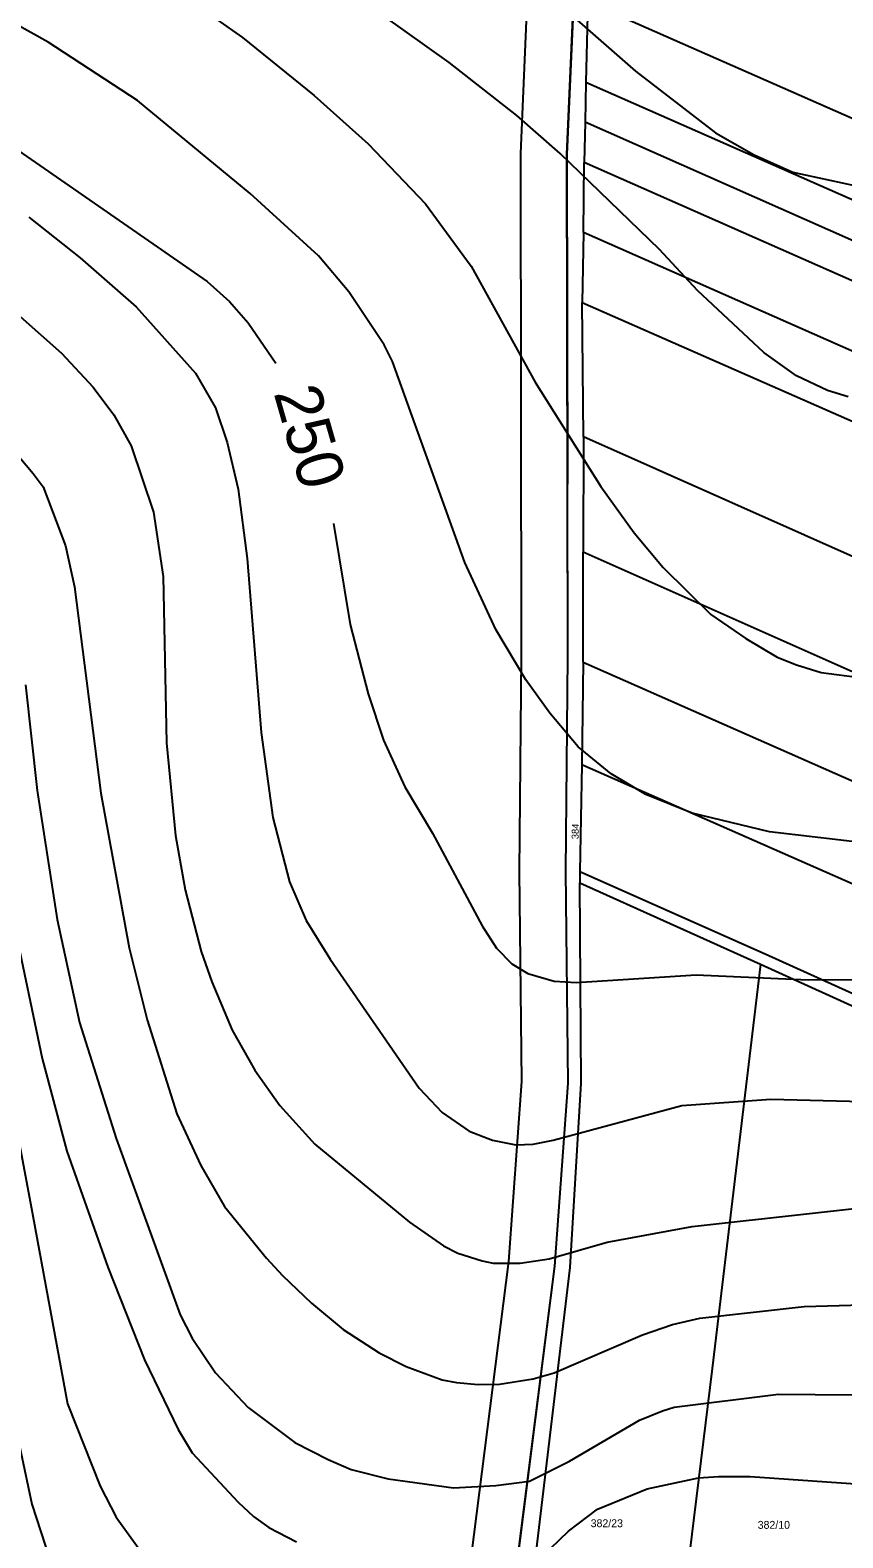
# Model space of a CAD drawing. Extents: x -555860 to -552701, y -1187050 to -1182291.
# Drawn here: x -555153.4 to -554978.4, y -1185230.2 to -1184905.7 of the extents above; entities that cross this region are included whole.
import ezdxf

# ---------------------------------------------------------------- set-up
doc = ezdxf.new("R2010")
doc.units = 0
for name, color, linetype in [('LEG_2b', 7, 'Continuous'), ('Level 28', 7, 'Continuous'), ('Level 30', 7, 'Continuous'), ('Level 40', 7, 'Continuous'), ('Level 41', 7, 'Continuous'), ('navrh_BV', 7, 'Continuous')]:
    doc.layers.add(name, color=color, linetype=linetype)

msp = doc.modelspace()

# ---------------------------------------------------------------- linework, layer by layer
at = {"layer": 'Level 28'}
msp.add_lwpolyline([(-555142.06, -1185777.85), (-555134.73, -1185738.4), (-555117.69, -1185629.05), (-555110.81, -1185585.43), (-555109.72, -1185575.41), (-555108.69, -1185569.18), (-555108.06, -1185565.31), (-555106.91, -1185558.36), (-555106.28, -1185554.52), (-555105.26, -1185548.34), (-555101.61, -1185526.2), (-555089.38, -1185463.99), (-555086.38, -1185454.6), (-555083.43, -1185437.16), (-555076.4, -1185399.4), (-555070.07, -1185365.86), (-555058.64, -1185297.02), (-555049.1, -1185240.01), (-555040.43, -1185171.71), (-555037.6, -1185132.33), (-555038.09, -1185086.73), (-555037.67, -1185040.6), (-555037.85, -1184932.48), (-555034.44, -1184853.76)], dxfattribs=at)
at = {"layer": 'Level 30'}
for points in [[(-555044.43, -1184853.26), (-555047.85, -1184932.27), (-555047.67, -1185040.56), (-555048.09, -1185086.74), (-555047.6, -1185132.03), (-555050.39, -1185170.72), (-555058.99, -1185238.55), (-555068.5, -1185295.38), (-555079.92, -1185364.11), (-555086.23, -1185397.56), (-555093.28, -1185435.41), (-555096.12, -1185452.23), (-555099.08, -1185461.5), (-555111.45, -1185524.42), (-555115.13, -1185546.71), (-555116.15, -1185552.9), (-555116.78, -1185556.73), (-555117.93, -1185563.69), (-555118.56, -1185567.56), (-555119.63, -1185574.05), (-555120.72, -1185584.11), (-555127.57, -1185627.5), (-555144.59, -1185736.72), (-555151.88, -1185775.98)], [(-555142.06, -1185777.85), (-555134.73, -1185738.4), (-555117.69, -1185629.05), (-555110.81, -1185585.43), (-555109.72, -1185575.41), (-555108.69, -1185569.18), (-555108.06, -1185565.31), (-555106.91, -1185558.36), (-555106.28, -1185554.52), (-555105.26, -1185548.34), (-555101.61, -1185526.2), (-555089.38, -1185463.99), (-555086.38, -1185454.6), (-555083.43, -1185437.16), (-555076.4, -1185399.4), (-555070.07, -1185365.86), (-555058.64, -1185297.02), (-555049.1, -1185240.01), (-555040.43, -1185171.71), (-555037.6, -1185132.33), (-555038.09, -1185086.73), (-555037.67, -1185040.6), (-555037.85, -1184932.48), (-555034.44, -1184853.76)]]:
    msp.add_lwpolyline(points, dxfattribs=at)
at = {"layer": 'Level 40'}
for points in [[(-555170.33, -1184921.69), (-555115.28, -1184959.82), (-555110.43, -1184964.12), (-555106.41, -1184968.69), (-555100.48, -1184977.4)], [(-555088.11, -1185011.91), (-555084.5, -1185033.59), (-555080.62, -1185048.56), (-555077.29, -1185058.54), (-555072.71, -1185068.53), (-555066.75, -1185078.51), (-555056.07, -1185098.48), (-555053.02, -1185103.26), (-555049.7, -1185106.66), (-555046.23, -1185108.74), (-555040.55, -1185110.4), (-555035.83, -1185110.68), (-555010.04, -1185109.01), (-554985.92, -1185110.12), (-554970.89, -1185110.03), (-554960.12, -1185109.15), (-554955.37, -1185108.54), (-554943.49, -1185105.07), (-554919.64, -1185096.26), (-554906.33, -1185089.19), (-554898.42, -1185084.05), (-554888.94, -1185076.11), (-554883.31, -1185070.75)], [(-555157.26, -1185096.58), (-555156.88, -1185097.92), (-555150.78, -1185127.04), (-555145.51, -1185147.01), (-555136.64, -1185171.96), (-555128.73, -1185191.93), (-555121.52, -1185206.91), (-555118.47, -1185211.9), (-555108.63, -1185222.57), (-555105.31, -1185225.62), (-555101.97, -1185227.98)], [(-555043.25, -1185234.32), (-555037.52, -1185228.77), (-555031.23, -1185224.03), (-555020.58, -1185219.66), (-555009.49, -1185217.3), (-555005.18, -1185217.04), (-554998.39, -1185217.03), (-554968.44, -1185219.11)], [(-555101.97, -1185227.98), (-555096.07, -1185231.07)]]:
    msp.add_lwpolyline(points, dxfattribs=at)
at = {"layer": 'Level 41'}
for points in [[(-555050.11, -1184890.77), (-555023.07, -1184914.48), (-555005.88, -1184927.79), (-554997.56, -1184932.5), (-554989.24, -1184936.25), (-554975.93, -1184939.16), (-554968.17, -1184939.16), (-554960.96, -1184937.91), (-554957.21, -1184936.11), (-554954.02, -1184933.75), (-554950.7, -1184930.29), (-554948.62, -1184925.43), (-554947.37, -1184919.61), (-554947.65, -1184913.79), (-554949.59, -1184906.02), (-554949.31, -1184902)], [(-554970.94, -1185081.01), (-554994.23, -1185078.23), (-555010.87, -1185074.21), (-555020.86, -1185070.19), (-555028.34, -1185065.75), (-555035.42, -1185059.93), (-555041.52, -1185052.72), (-555046.65, -1185045.51), (-555053.16, -1185034.69), (-555059.82, -1185020.27), (-555075.35, -1184977.01), (-555077.15, -1184973.41), (-555084.78, -1184962.04), (-555091.29, -1184954.27), (-555105.99, -1184940.82), (-555130.26, -1184920.86), (-555149.53, -1184908.24), (-555167.56, -1184898.12)], [(-555118.75, -1184899.5), (-555107.66, -1184907.27), (-555092.27, -1184919.75), (-555080.62, -1184930.15), (-555068.28, -1184943.04), (-555058.43, -1184956.49), (-555044.7, -1184981.45), (-555030.56, -1185003.91), (-555023.35, -1185013.9), (-555017.11, -1185021.38), (-555006.85, -1185031.5), (-554999.29, -1185036.67), (-554992.57, -1185040.66), (-554988.4, -1185042.28), (-554983.14, -1185043.99), (-554974.27, -1185045.09)], [(-554977.32, -1184984.64), (-554981.76, -1184983.25), (-554988.41, -1184980.06), (-554995.48, -1184975.07), (-555009.76, -1184961.76), (-555017.94, -1184952.89), (-555039.3, -1184932.23), (-555048.59, -1184924.05), (-555063.15, -1184912.68), (-555082.14, -1184899.09)], [(-555153.69, -1184945.95), (-555142.6, -1184954.69), (-555130.53, -1184965.23), (-555117.78, -1184979.51), (-555113.48, -1184987), (-555110.98, -1184994.48), (-555108.63, -1185004.47), (-555106.69, -1185019.44), (-555103.63, -1185056.88), (-555101.14, -1185075.18), (-555097.53, -1185089.05), (-555093.93, -1185097.37), (-555088.8, -1185105.69), (-555069.66, -1185133.42), (-555064.67, -1185138.69), (-555058.85, -1185142.71), (-555053.86, -1185144.65), (-555048.86, -1185145.62), (-555045.1, -1185145.5), (-555040.82, -1185144.65), (-555013.09, -1185137.16), (-554993.96, -1185135.78), (-554962.9, -1185136.61)], [(-555155.49, -1184967.31), (-555146.62, -1184975.21), (-555139.82, -1184982.56), (-555135.39, -1184988.52), (-555131.64, -1184995.18), (-555126.79, -1185009.46), (-555124.71, -1185023.32), (-555124.02, -1185059.1), (-555122.08, -1185079.06), (-555120, -1185090.71), (-555116.53, -1185104.02), (-555114.24, -1185110.52), (-555109.87, -1185120.94), (-555105.02, -1185129.53), (-555099.61, -1185137.16), (-555092.13, -1185145.48), (-555071.74, -1185162.26)], [(-555156.88, -1184996.15), (-555152.72, -1185001.14), (-555150.54, -1185004), (-555145.79, -1185016.67), (-555143.84, -1185025.54), (-555138.16, -1185069.91), (-555132.06, -1185103.19), (-555128.18, -1185118.72), (-555121.8, -1185138.97), (-555116.67, -1185150.06), (-555111.54, -1185158.93), (-555102.53, -1185170.02)], [(-555154.38, -1185046.62), (-555151.89, -1185069.36), (-555147.59, -1185097.09), (-555142.74, -1185119.28), (-555134.83, -1185144.23), (-555121.1, -1185182.23), (-555118.47, -1185187.22), (-555113.48, -1185194.71), (-555106.41, -1185202.19), (-555096.42, -1185209.69)], [(-555162.01, -1185112.34), (-555153.31, -1185158.21), (-555145.37, -1185201.36), (-555138.3, -1185219.11), (-555134.83, -1185225.76), (-555129.84, -1185232.7)], [(-555071.74, -1185162.26), (-555064.4, -1185167.39), (-555061.28, -1185168.93), (-555056.07, -1185170.58), (-555053.68, -1185171.08), (-555047.89, -1185171.13), (-555041.66, -1185170.16), (-555029.18, -1185166.56), (-555010.87, -1185163.23), (-554960.98, -1185157.71)], [(-555102.53, -1185170.02), (-555099.06, -1185173.72), (-555092.82, -1185179.73), (-555086.03, -1185185.41), (-555078.26, -1185190.41), (-555072.44, -1185193.32), (-555064.67, -1185196.23), (-555061.6, -1185196.82), (-555056.91, -1185197.2), (-555052.36, -1185197.15), (-555045.1, -1185195.99), (-555040.55, -1185194.71), (-555021.55, -1185186.52), (-555015.11, -1185184.28), (-555009.21, -1185182.92), (-554986.75, -1185180.42), (-554966.78, -1185179.87)], [(-555096.42, -1185209.69), (-555089.24, -1185213.37), (-555084.28, -1185215.52), (-555076.28, -1185217.52), (-555062.23, -1185219.46), (-555053.16, -1185218.97), (-555045.87, -1185218.01), (-555037.25, -1185213.74), (-555022.2, -1185204.91), (-555017.25, -1185202.88), (-555014.78, -1185202.1), (-554992.29, -1185199.28), (-554960.65, -1185199.62)], [(-555156.19, -1185208.02), (-555153, -1185222.99), (-555148.14, -1185237.97)]]:
    msp.add_lwpolyline(points, dxfattribs=at)
at = {"layer": 'navrh_BV'}
for p, q in [((-555034.44, -1184853.76), (-555037.85, -1184932.48)), ((-555033.34, -1184899.57), (-555033.75, -1184916.9)), ((-555033.34, -1184899.57), (-554940.34, -1184940.56)), ((-555033.75, -1184916.9), (-555033.92, -1184925.49)), ((-555033.75, -1184916.9), (-554942.81, -1184956.94)), ((-555033.92, -1184925.49), (-555034.09, -1184934.15)), ((-554911.18, -1184979.87), (-555033.92, -1184925.49)), ((-555037.85, -1184932.48), (-555037.73, -1185003.38)), ((-555034.3, -1184949.23), (-555034.09, -1184934.15)), ((-554945.2, -1184973.48), (-555034.09, -1184934.15)), ((-555034.3, -1184949.23), (-555034.52, -1184964.32)), ((-554937.37, -1184992.02), (-555034.3, -1184949.23)), ((-555034.26, -1184993.23), (-555034.52, -1184964.32)), ((-555034.52, -1184964.32), (-554929.53, -1185010.56)), ((-555034.26, -1184993.23), (-555034.36, -1185018.05)), ((-554936.38, -1185036.79), (-555034.26, -1184993.23)), ((-555037.67, -1185040.6), (-555037.73, -1185003.38)), ((-554942.12, -1185059.08), (-555034.36, -1185018.05)), ((-555034.36, -1185041.72), (-555034.36, -1185018.05)), ((-555038.09, -1185086.73), (-555037.67, -1185040.6)), ((-555034.36, -1185041.72), (-555034.6, -1185063.83)), ((-555034.36, -1185041.72), (-554947.44, -1185080.12)), ((-555034.6, -1185063.83), (-555035.03, -1185086.82)), ((-554952.46, -1185100.05), (-555034.6, -1185063.83)), ((-555037.6, -1185132.33), (-555038.09, -1185086.73)), ((-555035.03, -1185086.82), (-555035.05, -1185089.25)), ((-555035.03, -1185086.82), (-554995.14, -1185104.5)), ((-555034.78, -1185132.35), (-555035.05, -1185089.25)), ((-555035.05, -1185089.25), (-554996.18, -1185106.77)), ((-554995.14, -1185104.5), (-554958.47, -1185121.11)), ((-554996.18, -1185106.77), (-555006.57, -1185193.75)), ((-554996.18, -1185106.77), (-554959.51, -1185123.38)), ((-555040.43, -1185171.71), (-555037.6, -1185132.33)), ((-555037.15, -1185172.01), (-555034.78, -1185132.35)), ((-555049.1, -1185240.01), (-555040.43, -1185171.71)), ((-555045.36, -1185240.74), (-555037.15, -1185172.01)), ((-555006.57, -1185193.75), (-555025.25, -1185346.9))]:
    msp.add_line(p, q, dxfattribs=at)

# ---------------------------------------------------------------- texts
at = {"layer": 'LEG_2b'}
msp.add_text('384', height=1.5, rotation=88, dxfattribs=at).set_placement((-555035.35, -1185079.86))
for s, p in [('382/23', (-555032.72, -1185227.93)), ('382/10', (-554996.77, -1185228.28))]:
    msp.add_text(s, height=1.7, dxfattribs=at).set_placement(p)
at = {"layer": 'Level 40'}
msp.add_text('250', height=10, rotation=286.0186, dxfattribs=at).set_placement((-555101, -1184983.76))

doc.saveas('drawing.dxf')
